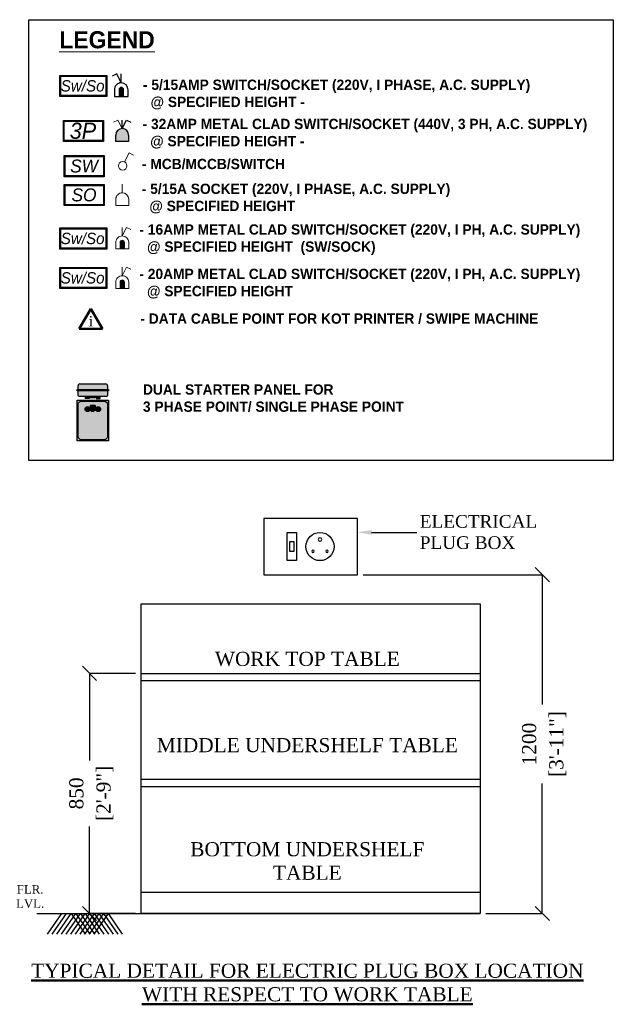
# Model space of a CAD drawing. Header units: millimetres. Extents: x 31882 to 271790, y -35693 to 24917.
# Tile 268 of 524: x 113372 to 126497, y -20313 to 1109. Entities that reach past the tile are written whole.
import ezdxf
from ezdxf import colors
from ezdxf.entities.mleader import LeaderData, LeaderLine
from ezdxf.enums import TextEntityAlignment as Align
from ezdxf.math import Vec2, Vec3

# ---------------------------------------------------------------- set-up
doc = ezdxf.new("R2010")
doc.units = ezdxf.units.MM
doc.header["$MEASUREMENT"] = 0
doc.header["$PDMODE"] = 35
doc.layers.get('Defpoints').update_dxf_attribs({"color": 251})
doc.layers.add('CKD-Electrical', color=7, linetype='Continuous')
doc.layers.add('CKD-Electrical Text', color=7, linetype='Continuous', lineweight=25)
doc.styles.add('ARIAL', font='GOTHICI.TTF')
doc.styles.add('CKD_Dimension Text', font='BOOKOS.TTF', dxfattribs={"height": 50})
doc.styles.add('SANSSERIF', font='sanssb__.ttf', dxfattribs={"height": 5})
doc.dimstyles.new('CKD-Dimensions', dxfattribs={"dimtxt": 50, "dimasz": 50, "dimexe": 0, "dimexo": 20, "dimgap": 20, "dimtad": 0, "dimdec": 0, "dimzin": 4, "dimdsep": 46, "dimtxsty": 'CKD_Dimension Text', "dimblk": 'OBLIQUE', "dimcen": 12, "dimclrd": 150, "dimclre": 150, "dimclrt": 7, "dimazin": 2, "dimtfac": 1, "dimtdec": 0, "dimtofl": 0, "dimtmove": 1, "dimatfit": 2, "dimfxl": 1, "dimtfillclr": 7, "dimtolj": 1, "dimtzin": 0, "dimlwd": -1, "dimlwe": -1, "dimarcsym": 0})

# ---------------------------------------------------------------- blocks, each defined once
blk = doc.blocks.new('_Oblique')
at = {"color": 0, "linetype": 'ByBlock', "lineweight": -2}
blk.add_line((-0.5, -0.5), (0.5, 0.5), dxfattribs=at)
blk = doc.blocks.new('*D420')
at = {"layer": 'CKD-Electrical', "color": 150, "ltscale": 4}
for p, q in [((5247.667307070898, 827.682544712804), (5881.814651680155, 827.682544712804)), ((5881.814651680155, 827.682544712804), (5881.814651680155, 367.4665948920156)), ((5881.814651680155, -371.817455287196), (5881.814651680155, 88.39849453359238)), ((5681.814651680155, -371.817455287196), (5881.814651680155, -371.817455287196))]:
    blk.add_line(p, q, dxfattribs=at)
at = {"layer": 'Defpoints', "color": 0}
for p in [(5227.667307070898, 827.682544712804), (5661.814651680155, -371.817455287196), (5881.814651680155, -371.817455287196)]:
    blk.add_point(p, dxfattribs=at)
at = {"layer": 'CKD-Electrical', "color": 150, "linetype": 'ByBlock', "xscale": 50, "yscale": 50, "zscale": 50}
for p, rotation in [((5881.814651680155, 827.682544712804), 90), ((5881.814651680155, -371.817455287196), 270)]:
    blk.add_blockref('_Oblique', p, dxfattribs=dict(at, rotation=rotation))
at = {"layer": 'CKD-Electrical', "color": 7, "ltscale": 0.25, "char_height": 50, "attachment_point": 5, "rotation": 90, "style": 'CKD_Dimension Text'}
for s, insert in [('\\A1;[3\'-11"]', (5936.402465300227, 227.932544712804)), ('\\A1;1200', (5835.506407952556, 227.932544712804))]:
    blk.add_mtext(s, dxfattribs=dict(at, insert=insert))
blk = doc.blocks.new('*D421')
at = {"layer": 'CKD-Electrical', "color": 150, "ltscale": 4}
for p, q in [((4441.814651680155, 478.182544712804), (4279.314651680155, 478.182544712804)), ((4279.314651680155, 478.182544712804), (4279.314651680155, 169.9567382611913)), ((4279.314651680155, -371.817455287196), (4279.314651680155, -63.59164883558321)), ((4441.814651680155, -371.817455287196), (4279.314651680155, -371.817455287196))]:
    blk.add_line(p, q, dxfattribs=at)
at = {"layer": 'Defpoints', "color": 0}
for p in [(4461.814651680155, 478.182544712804), (4279.314651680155, -371.817455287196), (4461.814651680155, -371.817455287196)]:
    blk.add_point(p, dxfattribs=at)
at = {"layer": 'CKD-Electrical', "color": 150, "linetype": 'ByBlock', "xscale": 50, "yscale": 50, "zscale": 50}
for p, rotation in [((4279.314651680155, 478.182544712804), 90), ((4279.314651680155, -371.817455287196), 270)]:
    blk.add_blockref('_Oblique', p, dxfattribs=dict(at, rotation=rotation))
at = {"layer": 'CKD-Electrical', "color": 7, "ltscale": 0.25, "char_height": 50, "attachment_point": 5, "rotation": 90, "style": 'CKD_Dimension Text'}
for s, insert in [('\\A1;[2\'-9"]', (4333.902465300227, 53.18254471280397)), ('\\A1;850', (4233.006407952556, 53.18254471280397))]:
    blk.add_mtext(s, dxfattribs=dict(at, insert=insert))
blk = doc.blocks.new('LIGHT LEGEND')
at = {"layer": 'CKD-Electrical Text'}
for color, points in [(7, [(25640.24467495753, 11083.17688014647), (25609.28651117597, 11083.21677101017), (25609.34634747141, 11129.65401668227, -0.4142135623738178), (25624.84537479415, 11145.11315314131, -0.4142135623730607), (25640.30451125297, 11129.6141258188)]), (1, [(25674.61161767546, 10820.98161921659, 0.4142135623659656), (25630.96998253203, 10864.62325435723, 0.4142135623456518), (25587.32834739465, 10820.98161921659), (25587.32834739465, 10777.33998407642), (25674.61161767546, 10777.33998407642)]), (0, [(25378.64722121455, 9042.894873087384), (25412.2849088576, 9042.894873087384), (25412.2849088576, 9041.021846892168), (25378.64722121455, 9041.021846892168)]), (1, [(25381.94792320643, 9041.021846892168), (25408.98420686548, 9041.021846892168), (25408.98420686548, 9030.911650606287), (25381.94792320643, 9030.911650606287)]), (0, [(25484.1735405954, 9042.894873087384), (25450.53585295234, 9042.894873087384), (25450.53585295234, 9041.021846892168), (25484.1735405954, 9041.021846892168)]), (70, [(25480.87283860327, 9041.021846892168), (25453.83655494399, 9041.021846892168), (25453.83655494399, 9030.911650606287), (25480.87283860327, 9030.911650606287)])]:
    blk.add_hatch(color=color, dxfattribs=at).paths.add_polyline_path(points)
at = {"layer": 'CKD-Electrical Text', "lineweight": 0}
for color, points in [(4, [(25616.92277083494, 10048.28725781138), (25646.01719427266, 10048.28725781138), (25646.01719427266, 10091.92889295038, 0.4142135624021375), (25631.46998255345, 10106.47610466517, 0.4142135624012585), (25616.92277083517, 10091.92889295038)]), (3, [(25616.9227708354, 9777.756661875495), (25646.0171942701, 9777.756661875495), (25646.0171942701, 9821.398297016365, 0.4142135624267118), (25631.46998255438, 9835.945508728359, 0.4142135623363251), (25616.9227708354, 9821.398297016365)])]:
    blk.add_hatch(color=color, dxfattribs=at).paths.add_polyline_path(points)
at = {"layer": 'CKD-Electrical Text', "true_color": 0xa9dac6}
for points in [[(25519.44928982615, 9129.06596373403), (25343.37147198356, 9129.06596373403, 0.414213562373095), (25330.6764643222, 9116.370956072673), (25330.6764643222, 9090.370493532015), (25532.14429748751, 9090.370493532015), (25532.14429748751, 9116.370956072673, 0.4142135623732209)], [(25532.14429748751, 9081.74665644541), (25330.6764643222, 9081.74665644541), (25330.6764643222, 9055.589880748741, 0.4142135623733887), (25343.37147198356, 9042.894873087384), (25519.44928982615, 9042.894873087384, 0.4142135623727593), (25532.14429748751, 9055.589880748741)]]:
    blk.add_hatch(color=9, dxfattribs=at).paths.add_polyline_path(points)
at = {"layer": 'CKD-Electrical Text', "true_color": 0x317258}
blk.add_hatch(color=117, dxfattribs=at).paths.add_polyline_path([(25324.32896049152, 9090.370493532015), (25538.49180131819, 9090.370493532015), (25538.49180131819, 9081.74665644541), (25324.32896049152, 9081.74665644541)])
h = blk.add_hatch(color=117, dxfattribs=at)
h.paths.add_polyline_path([(25324.32896049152, 9018.435578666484), (25538.49180131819, 9018.435578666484), (25538.49180131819, 8743.287049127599), (25324.32896049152, 8743.287049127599)])
edge = h.paths.add_edge_path(flags=16)
edge.add_line((25356.06647964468, 9012.088074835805), (25506.75428216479, 9012.088074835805))
edge.add_arc((25506.75428216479, 8986.69805951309), 25.39001532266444, 360, 90, ccw=False)
edge.add_line((25532.14429748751, 8986.69805951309), (25532.14429748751, 8775.02456828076))
edge.add_arc((25506.75428216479, 8775.02456828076), 25.39001532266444, 270, 360, ccw=False)
edge.add_line((25506.75428216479, 8749.634552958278), (25356.06647964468, 8749.634552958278))
edge.add_arc((25356.06647964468, 8775.02456828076), 25.39001532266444, 180, 270, ccw=False)
edge.add_line((25330.6764643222, 8775.02456828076), (25330.6764643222, 8986.69805951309))
edge.add_arc((25356.06647964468, 8986.69805951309), 25.39001532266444, 90, 180, ccw=False)
at = {"layer": 'CKD-Electrical Text', "true_color": 0xa9dac6}
h = blk.add_hatch(color=9, dxfattribs=at)
edge = h.paths.add_edge_path()
edge.add_line((25356.06647964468, 9012.088074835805), (25506.75428216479, 9012.088074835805))
edge.add_arc((25506.75428216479, 8986.69805951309), 25.39001532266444, 360, 90, ccw=False)
edge.add_line((25532.14429748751, 8986.69805951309), (25532.14429748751, 8775.02456828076))
edge.add_arc((25506.75428216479, 8775.02456828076), 25.39001532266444, 270, 360, ccw=False)
edge.add_line((25506.75428216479, 8749.634552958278), (25356.06647964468, 8749.634552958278))
edge.add_arc((25356.06647964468, 8775.02456828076), 25.39001532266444, 180, 270, ccw=False)
edge.add_line((25330.6764643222, 8775.02456828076), (25330.6764643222, 8986.69805951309))
edge.add_arc((25356.06647964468, 8986.69805951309), 25.39001532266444, 90, 180, ccw=False)
h.paths.add_polyline_path([(25431.41038090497, 8978.099893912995), (25439.77777821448, 8978.099893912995), (25448.58164498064, 8953.441971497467), (25436.68735275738, 8941.64911804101), (25426.13340905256, 8941.64911804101), (25414.2391168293, 8953.441971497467), (25423.04298359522, 8978.099893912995)], flags=16)
edge = h.paths.add_edge_path(flags=16)
edge.add_line((25418.61142791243, 8965.687966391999), (25416.06046559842, 8965.687966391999))
edge.add_line((25416.06046559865, 8965.687966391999), (25416.06046559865, 8981.966569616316))
edge.add_line((25416.06046559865, 8981.966569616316), (25446.76029621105, 8981.966569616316))
edge.add_line((25446.76029621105, 8981.966569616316), (25446.76029621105, 8965.687966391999))
edge.add_line((25446.76029621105, 8965.687966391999), (25444.20933389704, 8965.687966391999))
at = {"layer": 'CKD-Electrical Text'}
h = blk.add_hatch(color=0, dxfattribs=at)
edge = h.paths.add_edge_path()
edge.add_arc((25395.46606503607, 8957.410134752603), 16.8188438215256, 0, 360)
edge = h.paths.add_edge_path(flags=0)
edge.add_arc((25395.46606503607, 8957.410134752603), 13.51814182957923, 0, 360)
edge = h.paths.add_edge_path(flags=16)
edge.add_arc((25395.46606503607, 8957.410134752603), 13.51814182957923, 0, 360)
edge = h.paths.add_edge_path(flags=0)
edge.add_arc((25395.46606503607, 8957.410134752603), 13.51814182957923, 0, 360)
edge = h.paths.add_edge_path(flags=0)
edge.add_arc((25395.46606503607, 8957.410134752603), 13.51814182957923, 0, 360)
edge = h.paths.add_edge_path(flags=0)
edge.add_arc((25395.46606503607, 8957.410134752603), 13.51814182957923, 0, 360)
h = blk.add_hatch(color=1, dxfattribs=at)
edge = h.paths.add_edge_path()
edge.add_arc((25395.46606503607, 8957.410134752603), 13.51814182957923, 0, 360)
at = {"layer": 'CKD-Electrical Text', "true_color": 0xf5f5f5}
for points in [[(25423.04298359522, 8978.099893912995), (25439.77777821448, 8978.099893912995), (25448.58164498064, 8953.441971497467), (25436.68735275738, 8941.64911804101), (25426.13340905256, 8941.64911804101), (25414.2391168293, 8953.441971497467)], [(25444.20933389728, 8965.687966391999), (25446.76029621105, 8965.687966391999), (25446.76029621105, 8981.966569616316), (25416.06046559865, 8981.966569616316), (25416.06046559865, 8965.687966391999), (25418.61142791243, 8965.687966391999), (25423.04298359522, 8978.099893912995), (25439.77777821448, 8978.099893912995)]]:
    blk.add_hatch(color=7, dxfattribs=at).paths.add_polyline_path(points)
at = {"layer": 'CKD-Electrical Text'}
h = blk.add_hatch(color=0, dxfattribs=at)
edge = h.paths.add_edge_path()
edge.add_arc((25467.35469677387, 8957.410134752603), 16.8188438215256, -180, 180, ccw=False)
edge = h.paths.add_edge_path(flags=0)
edge.add_arc((25467.35469677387, 8957.410134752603), 13.51814182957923, -180, 180, ccw=False)
edge = h.paths.add_edge_path(flags=16)
edge.add_arc((25467.35469677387, 8957.410134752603), 13.51814182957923, -180, 180, ccw=False)
edge = h.paths.add_edge_path(flags=0)
edge.add_arc((25467.35469677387, 8957.410134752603), 13.51814182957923, -180, 180, ccw=False)
edge = h.paths.add_edge_path(flags=0)
edge.add_arc((25467.35469677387, 8957.410134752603), 13.51814182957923, -180, 180, ccw=False)
edge = h.paths.add_edge_path(flags=0)
edge.add_arc((25467.35469677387, 8957.410134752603), 13.51814182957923, -180, 180, ccw=False)
h = blk.add_hatch(color=70, dxfattribs=at)
edge = h.paths.add_edge_path()
edge.add_arc((25467.35469677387, 8957.410134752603), 13.51814182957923, -180, 180, ccw=False)
at = {"layer": 'CKD-Electrical Text', "color": 0, "lineweight": -2}
for p, q in [((25208.1754262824, 11083.25666187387, 36.07479262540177), (25208.1754262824, 11226.94096383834, 36.07479262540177)), ((25208.1754262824, 11226.94096383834, 36.07479262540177), (25526.34883533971, 11226.94096383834, 36.07479262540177)), ((25214.28493405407, 11089.36616968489, 36.07479262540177), (25214.28493405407, 11220.83145602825, 36.07479262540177)), ((25214.28493405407, 11220.83145602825, 36.07479262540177), (25520.23932747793, 11220.83145602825, 36.07479262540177)), ((25520.23932747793, 11220.83145602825, 36.07479262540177), (25520.23932747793, 11089.36616968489, 36.07479262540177)), ((25526.34883533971, 11226.94096383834, 36.07479262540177), (25526.34883533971, 11083.25666187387, 36.07479262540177)), ((25526.34883533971, 11083.25666187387, 36.07479262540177), (25208.1754262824, 11083.25666187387, 36.07479262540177)), ((25520.23932747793, 11089.36616968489, 36.07479262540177), (25214.28493405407, 11089.36616968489, 36.07479262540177))]:
    blk.add_line(p, q, dxfattribs=at)
at = {"layer": 'CKD-Electrical Text', "color": 7}
for p, q in [((25594.00688360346, 11238.02753534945, 36.07479262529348), (25563.02877439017, 11222.58834432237, 36.07479262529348)), ((25624.88526565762, 11176.07131692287, 36.07479262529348), (25594.00688360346, 11238.02753534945, 36.07479262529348)), ((25624.88526565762, 11176.07131692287, 36.07479262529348), (25624.96504738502, 11237.98764448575, 36.07479262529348))]:
    blk.add_line(p, q, dxfattribs=at)
at = {"layer": 'CKD-Electrical Text', "color": 1, "lineweight": -2}
for p, q in [((25231.4866015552, 10777.33998407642, 36.07479262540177), (25231.4866015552, 10921.02428604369, 36.07479262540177)), ((25231.4866015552, 10921.02428604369, 36.07479262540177), (25503.03766006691, 10921.02428604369, 36.07479262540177)), ((25237.59610936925, 10783.44949189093, 36.07479262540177), (25237.59610936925, 10914.91477823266, 36.07479262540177)), ((25237.59610936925, 10914.91477823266, 36.07479262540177), (25496.92815225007, 10914.91477823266, 36.07479262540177)), ((25496.92815225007, 10914.91477823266, 36.07479262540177), (25496.92815225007, 10783.44949189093, 36.07479262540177)), ((25503.03766006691, 10921.02428604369, 36.07479262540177), (25503.03766006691, 10777.33998407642, 36.07479262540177)), ((25496.92815225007, 10783.44949189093, 36.07479262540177), (25237.59610936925, 10783.44949189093, 36.07479262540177)), ((25503.03766006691, 10777.33998407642, 36.07479262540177), (25231.4866015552, 10777.33998407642, 36.07479262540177))]:
    blk.add_line(p, q, dxfattribs=at)
at = {"layer": 'CKD-Electrical Text', "color": 1, "lineweight": 0}
for p, q in [((25601.87555909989, 10922.81210121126, 36.07479262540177), (25572.78113566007, 10908.26488949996, 36.07479262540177)), ((25630.96998253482, 10864.62325436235, 36.07479262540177), (25601.87555909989, 10922.81210121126, 36.07479262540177))]:
    blk.add_line(p, q, dxfattribs=at)
at = {"layer": 'CKD-Electrical Text', "color": 1}
for p, q in [((25630.96998253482, 10864.62325435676, 36.07479262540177), (25660.0644059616, 10922.81210121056, 36.07479262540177)), ((25630.96998253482, 10864.62325435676, 36.07479262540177), (25630.96998253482, 10922.81210121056, 36.07479262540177)), ((25660.0644059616, 10922.81210121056, 36.07479262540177), (25689.15882938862, 10908.26488949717, 36.07479262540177)), ((25587.32834739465, 10777.33998407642, 36.07479262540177), (25587.32834739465, 10820.98161921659, 36.07479262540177)), ((25674.61161767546, 10820.98161921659, 36.07479262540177), (25674.61161767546, 10777.33998407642, 36.07479262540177)), ((25674.61161767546, 10777.33998407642, 36.07479262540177), (25587.32834739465, 10777.33998407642, 36.07479262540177))]:
    blk.add_line(p, q, dxfattribs=at)
at = {"layer": 'CKD-Electrical Text', "color": 5, "lineweight": -2}
for p, q in [((25237.59610936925, 10537.57729205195, 36.07479262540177), (25237.59610936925, 10681.26159401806, 36.07479262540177)), ((25237.59610936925, 10681.26159401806, 36.07479262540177), (25509.14716788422, 10681.26159401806, 36.07479262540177)), ((25243.70561718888, 10543.68679986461, 36.07479262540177), (25243.70561718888, 10675.15208620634, 36.07479262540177)), ((25243.70561718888, 10675.15208620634, 36.07479262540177), (25503.03766006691, 10675.15208620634, 36.07479262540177)), ((25503.03766006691, 10675.15208620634, 36.07479262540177), (25503.03766006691, 10543.68679986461, 36.07479262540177)), ((25509.14716788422, 10681.26159401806, 36.07479262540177), (25509.14716788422, 10537.57729205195, 36.07479262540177)), ((25509.14716788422, 10537.57729205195, 36.07479262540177), (25237.59610936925, 10537.57729205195, 36.07479262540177)), ((25503.03766006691, 10543.68679986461, 36.07479262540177), (25243.70561718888, 10543.68679986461, 36.07479262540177)), ((25237.59610936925, 10341.25559064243, 36.07479262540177), (25237.59610936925, 10484.93989261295, 36.07479262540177)), ((25237.59610936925, 10484.93989261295, 36.07479262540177), (25509.14716788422, 10484.93989261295, 36.07479262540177)), ((25243.70561718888, 10347.3650984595, 36.07479262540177), (25243.70561718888, 10478.83038479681, 36.07479262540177)), ((25243.70561718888, 10478.83038479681, 36.07479262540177), (25503.03766006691, 10478.83038479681, 36.07479262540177)), ((25503.03766006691, 10478.83038479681, 36.07479262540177), (25503.03766006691, 10347.3650984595, 36.07479262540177)), ((25509.14716788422, 10484.93989261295, 36.07479262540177), (25509.14716788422, 10341.25559064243, 36.07479262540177)), ((25509.14716788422, 10341.25559064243, 36.07479262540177), (25237.59610936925, 10341.25559064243, 36.07479262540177)), ((25503.03766006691, 10347.3650984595, 36.07479262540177), (25243.70561718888, 10347.3650984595, 36.07479262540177))]:
    blk.add_line(p, q, dxfattribs=at)
at = {"layer": 'CKD-Electrical Text', "color": 5, "lineweight": 0}
for p, q in [((25647.274349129, 10638.28608021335, 36.07479262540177), (25677.90456257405, 10699.54650707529, 36.07479262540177)), ((25677.90456257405, 10699.54650707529, 36.07479262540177), (25706.99898601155, 10684.99929535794, 36.07479262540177)), ((25631.46998259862, 10428.53886091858, 36.07479262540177), (25631.46998259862, 10486.72770777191, 36.07479262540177)), ((25587.82834739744, 10341.25559064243, 36.07479262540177), (25587.82834739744, 10384.8972257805, 36.07479262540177)), ((25675.11161770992, 10384.8972257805, 36.07479262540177), (25675.11161770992, 10341.25559064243, 36.07479262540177)), ((25675.11161770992, 10341.25559064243, 36.07479262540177), (25587.82834739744, 10341.25559064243, 36.07479262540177))]:
    blk.add_line(p, q, dxfattribs=at)
at = {"layer": 'CKD-Electrical Text', "color": 4, "lineweight": -2}
for p, q in [((25208.1754262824, 10045.75666187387, 36.07479262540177), (25208.1754262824, 10189.44096383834, 36.07479262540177)), ((25208.1754262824, 10189.44096383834, 36.07479262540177), (25526.34883533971, 10189.44096383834, 36.07479262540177)), ((25214.28493405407, 10051.86616968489, 36.07479262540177), (25214.28493405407, 10183.33145602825, 36.07479262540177)), ((25214.28493405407, 10183.33145602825, 36.07479262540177), (25520.23932747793, 10183.33145602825, 36.07479262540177)), ((25520.23932747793, 10183.33145602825, 36.07479262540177), (25520.23932747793, 10051.86616968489, 36.07479262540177)), ((25526.34883533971, 10189.44096383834, 36.07479262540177), (25526.34883533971, 10045.75666187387, 36.07479262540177)), ((25526.34883533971, 10045.75666187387, 36.07479262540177), (25208.1754262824, 10045.75666187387, 36.07479262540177)), ((25520.23932747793, 10051.86616968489, 36.07479262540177), (25214.28493405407, 10051.86616968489, 36.07479262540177))]:
    blk.add_line(p, q, dxfattribs=at)
at = {"layer": 'CKD-Electrical Text', "color": 4, "lineweight": 0}
for p, q in [((25631.46998255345, 10135.57052809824, 36.07479262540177), (25631.46998255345, 10193.75937494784, 36.07479262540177)), ((25631.46998255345, 10135.57052809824, 36.07479262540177), (25660.56440599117, 10193.75937494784, 36.07479262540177)), ((25660.56440599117, 10193.75937494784, 36.07479262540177), (25689.65882942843, 10179.21216323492, 36.07479262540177)), ((25587.82834739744, 10048.28725781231, 36.07479262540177), (25587.82834739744, 10091.92889295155, 36.07479262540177)), ((25675.11161766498, 10048.28725781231, 36.07479262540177), (25587.82834739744, 10048.28725781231, 36.07479262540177)), ((25616.92277083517, 10048.28725781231, 36.07479262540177), (25616.92277083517, 10091.92889295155, 36.07479262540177)), ((25646.01719427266, 10048.28725781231, 36.07479262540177), (25616.92277083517, 10048.28725781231, 36.07479262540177)), ((25646.01719427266, 10091.92889295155, 36.07479262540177), (25646.01719427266, 10048.28725781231, 36.07479262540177)), ((25675.11161766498, 10091.92889295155, 36.07479262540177), (25675.11161766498, 10048.28725781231, 36.07479262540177))]:
    blk.add_line(p, q, dxfattribs=at)
at = {"layer": 'CKD-Electrical Text', "color": 3, "lineweight": -2}
for p, q in [((25208.1754262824, 9777.756661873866, 36.07479262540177), (25208.1754262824, 9921.440963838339, 36.07479262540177)), ((25208.1754262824, 9921.440963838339, 36.07479262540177), (25526.34883533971, 9921.440963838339, 36.07479262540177)), ((25214.28493405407, 9783.866169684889, 36.07479262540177), (25214.28493405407, 9915.331456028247, 36.07479262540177)), ((25214.28493405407, 9915.331456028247, 36.07479262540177), (25520.23932747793, 9915.331456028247, 36.07479262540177)), ((25520.23932747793, 9915.331456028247, 36.07479262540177), (25520.23932747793, 9783.866169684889, 36.07479262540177)), ((25526.34883533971, 9921.440963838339, 36.07479262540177), (25526.34883533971, 9777.756661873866, 36.07479262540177)), ((25526.34883533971, 9777.756661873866, 36.07479262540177), (25208.1754262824, 9777.756661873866, 36.07479262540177)), ((25520.23932747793, 9783.866169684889, 36.07479262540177), (25214.28493405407, 9783.866169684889, 36.07479262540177))]:
    blk.add_line(p, q, dxfattribs=at)
at = {"layer": 'CKD-Electrical Text', "color": 3, "lineweight": 0}
for p, q in [((25631.46998255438, 9865.039932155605, 36.07479262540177), (25631.46998255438, 9923.228779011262, 36.07479262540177)), ((25631.46998255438, 9865.039932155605, 36.07479262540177), (25660.56440599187, 9923.228779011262, 36.07479262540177)), ((25660.56440599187, 9923.228779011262, 36.07479262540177), (25689.6588294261, 9908.681567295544, 36.07479262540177)), ((25587.82834739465, 9777.756661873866, 36.07479262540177), (25587.82834739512, 9821.39829701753, 36.07479262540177)), ((25675.11161771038, 9777.756661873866, 36.07479262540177), (25587.82834739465, 9777.756661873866, 36.07479262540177)), ((25616.9227708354, 9777.756661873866, 36.07479262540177), (25616.9227708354, 9821.39829701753, 36.07479262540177)), ((25646.0171942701, 9777.756661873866, 36.07479262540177), (25616.9227708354, 9777.756661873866, 36.07479262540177)), ((25646.0171942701, 9821.39829701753, 36.07479262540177), (25646.0171942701, 9777.756661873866, 36.07479262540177)), ((25675.11161771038, 9821.39829701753, 36.07479262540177), (25675.11161771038, 9777.756661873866, 36.07479262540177))]:
    blk.add_line(p, q, dxfattribs=at)
at = {"layer": 'CKD-Electrical Text', "color": 6, "lineweight": 50}
for p, q in [((25339.43945280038, 9503.541985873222), (25418.46665280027, 9640.421111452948)), ((25418.46665280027, 9640.421111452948), (25497.49385280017, 9503.541985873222)), ((25339.43945280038, 9503.541985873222), (25497.49385280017, 9503.541985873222))]:
    blk.add_line(p, q, dxfattribs=at)
at = {"layer": 'CKD-Electrical Text', "color": 0}
for p, q in [((25330.6764643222, 9090.370493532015, -0.1313453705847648), (25330.6764643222, 9116.370956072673, -0.1313453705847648)), ((25343.37147198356, 9129.06596373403, -0.1313453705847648), (25519.44928982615, 9129.06596373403, -0.1313453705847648)), ((25532.14429748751, 9116.370956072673, -0.1313453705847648), (25532.14429748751, 9090.370493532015, -0.1313453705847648)), ((25414.2391168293, 8953.441971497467, -0.1313453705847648), (25426.13340905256, 8941.64911804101, -0.1313453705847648)), ((25426.75140510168, 8961.911754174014, -0.1313453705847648), (25423.22645412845, 8949.148747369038, -0.1313453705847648)), ((25436.68735275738, 8941.64911804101, -0.1313453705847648), (25426.13340905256, 8941.64911804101, -0.1313453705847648)), ((25436.06935670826, 8961.911754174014, -0.1313453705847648), (25439.59430768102, 8949.148747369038, -0.1313453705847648)), ((25448.58164498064, 8953.441971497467, -0.1313453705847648), (25436.68735275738, 8941.64911804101, -0.1313453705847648))]:
    blk.add_line(p, q, dxfattribs=at)
at = {"layer": 'CKD-Electrical Text'}
blk.add_lwpolyline([(24997.29966288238, 11605.50626722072), (28967.237413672, 11605.50626722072), (28967.237413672, 8607.633391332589), (24997.29966288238, 8607.633391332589)], close=True, dxfattribs=at)
at = {"layer": 'CKD-Electrical Text', "color": 7, "elevation": 36.07479262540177}
blk.add_lwpolyline([(25578.32834739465, 11083.25666187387), (25671.20283873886, 11083.13698928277), (25671.26267503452, 11129.5742349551, 0.4142135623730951), (25624.88526565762, 11176.07131692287), (25624.88526565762, 11176.07131692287, 0.4142135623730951), (25578.38818369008, 11129.69390754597), (25578.32834739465, 11083.25666187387)], format="xyb", dxfattribs=at)
blk.add_lwpolyline([(25609.28651117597, 11083.21677101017), (25640.24467495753, 11083.17688014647), (25640.30451125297, 11129.6141258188, 0.4142135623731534), (25624.84537479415, 11145.11315314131, 0.4142135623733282), (25609.34634747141, 11129.65401668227)], format="xyb", close=True, dxfattribs=at)
at = {"layer": 'CKD-Electrical Text', "color": 0, "elevation": -0.1313453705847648}
for points in [[(25324.32896049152, 9090.370493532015), (25538.49180131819, 9090.370493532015), (25538.49180131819, 9081.74665644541), (25324.32896049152, 9081.74665644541)], [(25378.64722121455, 9042.894873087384), (25412.2849088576, 9042.894873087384), (25412.2849088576, 9041.021846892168), (25378.64722121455, 9041.021846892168)], [(25381.94792320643, 9041.021846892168), (25408.98420686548, 9041.021846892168), (25408.98420686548, 9030.911650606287), (25381.94792320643, 9030.911650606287)], [(25413.36088692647, 9042.894873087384), (25449.45987488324, 9042.894873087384), (25449.45987488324, 9036.903261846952), (25413.36088692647, 9036.903261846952)], [(25484.1735405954, 9042.894873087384), (25450.53585295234, 9042.894873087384), (25450.53585295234, 9041.021846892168), (25484.1735405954, 9041.021846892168)], [(25480.87283860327, 9041.021846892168), (25453.83655494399, 9041.021846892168), (25453.83655494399, 9030.911650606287), (25480.87283860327, 9030.911650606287)], [(25324.32896049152, 9018.435578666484), (25538.49180131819, 9018.435578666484), (25538.49180131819, 8743.287049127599), (25324.32896049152, 8743.287049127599)], [(25417.3360130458, 9036.903261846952), (25445.48474876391, 9036.903261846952), (25445.48474876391, 9033.54384515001), (25417.3360130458, 9033.54384515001)]]:
    blk.add_lwpolyline(points, close=True, dxfattribs=at)
blk.add_lwpolyline([(25532.14429748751, 9081.74665644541), (25532.14429748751, 9055.589880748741, -0.414213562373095), (25519.44928982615, 9042.894873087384), (25343.37147198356, 9042.894873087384, -0.4142135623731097), (25330.6764643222, 9055.589880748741), (25330.6764643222, 9081.74665644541)], format="xyb", dxfattribs=at)
blk.add_lwpolyline([(25356.06647964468, 9012.088074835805), (25506.75428216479, 9012.088074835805, -0.4142135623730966), (25532.14429748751, 8986.69805951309), (25532.14429748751, 8775.02456828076, -0.414213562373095), (25506.75428216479, 8749.634552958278), (25356.06647964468, 8749.634552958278, -0.4142135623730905), (25330.6764643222, 8775.02456828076), (25330.6764643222, 8986.69805951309, -0.414213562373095)], format="xyb", close=True, dxfattribs=at)
for points in [[(25431.41038090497, 8978.099893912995), (25423.04298359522, 8978.099893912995), (25414.2391168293, 8953.441971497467)], [(25423.04298359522, 8978.099893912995), (25439.77777821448, 8978.099893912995), (25448.58164498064, 8953.441971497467), (25436.68735275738, 8941.64911804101), (25426.13340905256, 8941.64911804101), (25414.2391168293, 8953.441971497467), (25423.04298359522, 8978.099893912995)], [(25418.61142791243, 8965.687966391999), (25416.06046559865, 8965.687966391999), (25416.06046559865, 8981.966569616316), (25446.76029621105, 8981.966569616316), (25446.76029621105, 8965.687966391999), (25444.20933389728, 8965.687966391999)], [(25444.20933389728, 8965.687966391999), (25446.76029621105, 8965.687966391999), (25446.76029621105, 8981.966569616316), (25416.06046559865, 8981.966569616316), (25416.06046559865, 8965.687966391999), (25418.61142791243, 8965.687966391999), (25423.04298359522, 8978.099893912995), (25439.77777821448, 8978.099893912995), (25444.20933389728, 8965.687966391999)], [(25431.41038090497, 8978.099893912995), (25439.77777821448, 8978.099893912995), (25448.58164498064, 8953.441971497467)]]:
    blk.add_lwpolyline(points, dxfattribs=at)
at = {"layer": 'CKD-Electrical Text', "color": 5, "lineweight": 0}
blk.add_circle((25634.26292746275, 10612.26323679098, 36.07479262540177), 29.09442342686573, dxfattribs=at)
at = {"layer": 'CKD-Electrical Text', "color": 0}
for centre, radius in [((25395.46606503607, 8957.410134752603, -0.1313453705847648), 16.8188438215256), ((25395.46606503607, 8957.410134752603, -0.1313453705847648), 13.51814182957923), ((25395.46606503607, 8957.410134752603, -0.1313453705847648), 13.51814182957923), ((25395.46606503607, 8957.410134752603, -0.1313453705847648), 13.51814182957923), ((25395.46606503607, 8957.410134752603, -0.1313453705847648), 13.51814182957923), ((25395.46606503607, 8957.410134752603, -0.1313453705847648), 13.51814182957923), ((25431.41038090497, 8971.77721946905, -0.1313453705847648), 2.692972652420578), ((25467.35469677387, 8957.410134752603, -0.1313453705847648), 16.8188438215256), ((25467.35469677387, 8957.410134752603, -0.1313453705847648), 13.51814182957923), ((25467.35469677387, 8957.410134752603, -0.1313453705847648), 13.51814182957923), ((25467.35469677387, 8957.410134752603, -0.1313453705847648), 13.51814182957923), ((25467.35469677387, 8957.410134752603, -0.1313453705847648), 13.51814182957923), ((25467.35469677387, 8957.410134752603, -0.1313453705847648), 13.51814182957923)]:
    blk.add_circle(centre, radius, dxfattribs=at)
at = {"layer": 'CKD-Electrical Text', "color": 1}
for centre, start, end in [((25630.96998253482, 10820.98161921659, 36.07479262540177), 90, 180), ((25630.96998253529, 10820.98161921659, 36.07479262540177), 0, 90)]:
    blk.add_arc(centre, 43.6416351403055, start, end, dxfattribs=at)
at = {"layer": 'CKD-Electrical Text', "color": 5, "lineweight": 0}
for centre, radius, start, end in [((25631.46998256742, 10384.89722574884, 36.07479262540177), 43.64163516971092, 89.99999995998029, 180), ((25631.46998258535, 10384.89722579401, 36.07479262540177), 43.64163512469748, 0, 89.9999999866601)]:
    blk.add_arc(centre, radius, start, end, dxfattribs=at)
at = {"layer": 'CKD-Electrical Text', "color": 4, "lineweight": 0}
for centre, radius, start, end in [((25631.46998254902, 10091.92889294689, 36.07479262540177), 43.64163515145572, 89.9999999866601, 180), ((25631.46998253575, 10091.92889296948, 36.07479262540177), 43.64163512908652, 0, 89.99999997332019), ((25631.46998255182, 10091.92889294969, 36.07479262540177), 14.54721171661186, 89.9999999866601, 180), ((25631.46998255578, 10091.92889294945, 36.07479262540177), 14.54721171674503, 0, 90)]:
    blk.add_arc(centre, radius, start, end, dxfattribs=at)
at = {"layer": 'CKD-Electrical Text', "color": 3, "lineweight": 0}
for centre, radius, start, end in [((25631.46998254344, 9821.39829700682, 36.07479262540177), 43.64163514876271, 89.9999999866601, 180), ((25631.46998256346, 9821.398297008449, 36.07479262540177), 43.64163514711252, 0, 90.00000001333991), ((25631.46998254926, 9821.398297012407, 36.07479262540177), 14.54721171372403, 89.99999997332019, 180), ((25631.46998255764, 9821.398297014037, 36.07479262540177), 14.54721171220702, 0, 90.00000001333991)]:
    blk.add_arc(centre, radius, start, end, dxfattribs=at)
at = {"layer": 'CKD-Electrical Text', "color": 0}
for centre, radius, start, end in [((25343.37147198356, 9116.370956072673, -0.1313453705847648), 12.69500766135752, 90, 180), ((25519.44928982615, 9116.370956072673, -0.1313453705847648), 12.69500766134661, 0, 90)]:
    blk.add_arc(centre, radius, start, end, dxfattribs=at)
at = {"layer": 'CKD-Electrical Text', "color": 0, "lineweight": -2, "style": 'ARIAL'}
blk.add_text('Sw/So', height=76.97017717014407, dxfattribs=at).set_placement((25213.69021331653, 11117.23854460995))
at = {"layer": 'CKD-Electrical Text', "color": 1, "style": 'ARIAL'}
blk.add_text('3P', height=109.9711406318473, dxfattribs=at).set_placement((25274.22513405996, 10795.41705548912))
at = {"layer": 'CKD-Electrical Text', "color": 5, "style": 'ARIAL'}
for s, p in [('SW', (25277.22149598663, 10566.80392753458)), ('SO', (25286.41767382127, 10370.48222612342))]:
    blk.add_text(s, height=87.976912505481, dxfattribs=at).set_placement(p)
at = {"layer": 'CKD-Electrical Text', "color": 4, "lineweight": -2, "style": 'ARIAL'}
blk.add_text('Sw/So', height=76.97017717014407, dxfattribs=at).set_placement((25213.69021331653, 10079.73854460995))
at = {"layer": 'CKD-Electrical Text', "color": 3, "lineweight": -2, "style": 'ARIAL'}
blk.add_text('Sw/So', height=76.97017717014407, dxfattribs=at).set_placement((25213.69021331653, 9811.738544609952))
at = {"layer": 'CKD-Electrical Text', "color": 6, "lineweight": 50, "style": 'CKD_Dimension Text'}
blk.add_text('i', height=70, dxfattribs=at).set_placement((25418.46665280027, 9555.696210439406), align=Align.MIDDLE_CENTER)
at = {"layer": 'CKD-Electrical Text', "color": 7, "lineweight": 0, "insert": (25998.10101917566, 11468.38196696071), "char_height": 116.3776937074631, "width": 1588.925061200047, "attachment_point": 5, "style": 'SANSSERIF'}
blk.add_mtext('\\pxql;{\\L\\fCentury Gothic|b1|i0|c0|p34;LEGEND}', dxfattribs=at)
at = {"layer": 'CKD-Electrical Text', "color": 0, "lineweight": 50, "char_height": 70, "width": 2897.366887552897, "attachment_point": 5, "style": 'CKD_Dimension Text'}
for s, insert in [('\\pxql;{\\fCentury Gothic|b1|i0|c0|p34;\\C7;- \\fCentury Gothic|b1|i0|c238|p34;5/15AMP SWITCH/SOCKET (220V, I PHASE, A.C. SUPPLY)\\P\\fCentury Gothic|b1|i0|c0|p34;  @ SPECIFIED HEIGHT -}', (27220.60101917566, 11096.88196696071)), ('\\pxql;{\\fCentury Gothic|b1|i0|c0|p34;\\C7;DUAL STARTER PANEL FOR\\P3 PHASE POINT/ SINGLE PHASE POINT}', (27220.60101917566, 9031.881966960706))]:
    blk.add_mtext(s, dxfattribs=dict(at, insert=insert))
at = {"layer": 'CKD-Electrical Text', "color": 1, "lineweight": 50, "insert": (27270.10101917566, 10830.38196696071), "char_height": 70, "width": 3001.271431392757, "attachment_point": 5, "style": 'CKD_Dimension Text'}
blk.add_mtext('\\pxql;{\\fCentury Gothic|b1|i0|c0|p34;- \\fCentury Gothic|b1|i0|c238|p34;32AMP METAL CLAD SWITCH/SOCKET (440V, 3 PH, A.C. SUPPLY)\\fCentury Gothic|b1|i0|c0|p34;\\P  @ SPECIFIED HEIGHT - }', dxfattribs=at)
at = {"layer": 'CKD-Electrical Text', "color": 5, "lineweight": 50, "char_height": 70, "width": 3001.271431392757, "attachment_point": 5, "style": 'CKD_Dimension Text'}
for s, insert in [('\\pxql;{\\fCentury Gothic|b1|i0|c0|p34;- \\fCentury Gothic|b1|i0|c238|p34;MCB/MCCB/SWITCH}', (27265.60101917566, 10623.38196696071)), ('\\pxql;{\\fCentury Gothic|b1|i0|c0|p34;- \\fCentury Gothic|b1|i0|c238|p34;5/15A SOCKET (220V, I PHASE, A.C. SUPPLY)\\fCentury Gothic|b1|i0|c0|p34;\\P  @ SPECIFIED HEIGHT}', (27264.60101917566, 10389.38196696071))]:
    blk.add_mtext(s, dxfattribs=dict(at, insert=insert))
at = {"layer": 'CKD-Electrical Text', "color": 4, "lineweight": 50, "insert": (27261.10101917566, 10110.38196696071), "char_height": 70, "width": 3078.177520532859, "attachment_point": 5, "style": 'CKD_Dimension Text'}
blk.add_mtext('\\pxql;{\\fCentury Gothic|b1|i0|c0|p34; - \\fCentury Gothic|b1|i0|c238|p34;16AMP METAL CLAD SWITCH/SOCKET (220V, I PH, A.C. SUPPLY)\\P\\fCentury Gothic|b1|i0|c0|p34;   @ SPECIFIED HEIGHT  (SW/SOCK) }', dxfattribs=at)
at = {"layer": 'CKD-Electrical Text', "color": 3, "lineweight": 50, "insert": (27425.60101917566, 9810.881966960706), "char_height": 70, "width": 3407.855175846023, "attachment_point": 5, "style": 'CKD_Dimension Text'}
blk.add_mtext('\\pxql;{\\fCentury Gothic|b1|i0|c0|p34; - \\fCentury Gothic|b1|i0|c238|p34;20AMP METAL CLAD SWITCH/SOCKET (220V, I PH, A.C. SUPPLY)\\fCentury Gothic|b1|i0|c0|p34;\\P   @ SPECIFIED HEIGHT }', dxfattribs=at)
at = {"layer": 'CKD-Electrical Text', "color": 6, "lineweight": 50, "insert": (27255.10101917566, 9572.381966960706), "char_height": 70, "width": 3001.271431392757, "attachment_point": 5, "style": 'CKD_Dimension Text'}
blk.add_mtext('\\pxql;{\\fCentury Gothic|b1|i0|c0|p34;- \\fCentury Gothic|b1|i0|c238|p34;DATA CABLE POINT FOR KOT PRINTER / SWIPE MACHINE}', dxfattribs=at)
blk = doc.blocks.new('plug box location')
at = {"layer": 'CKD-Electrical', "color": 7}
for p, q in [((5227.667307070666, 1026.705731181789), (4895.961996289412, 1026.705731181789)), ((4895.961996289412, 1026.705731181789), (4895.961996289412, 827.682544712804)), ((5227.667307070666, 827.682544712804), (5227.667307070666, 1026.705731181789)), ((4895.961996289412, 827.682544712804), (5227.667307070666, 827.682544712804))]:
    blk.add_line(p, q, dxfattribs=at)
at = {"layer": 'CKD-Electrical', "color": 1}
for p, q in [((4978.888323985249, 976.9499345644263), (5012.058855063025, 976.9499345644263)), ((4978.888323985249, 877.4383413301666), (4978.888323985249, 976.9499345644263)), ((5012.058855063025, 976.9499345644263), (5012.058855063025, 877.4383413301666)), ((5003.766222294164, 943.7794034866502), (4987.180956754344, 943.7794034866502)), ((4987.180956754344, 943.7794034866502), (4987.180956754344, 910.6088724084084)), ((5003.766222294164, 910.6088724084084), (5003.766222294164, 943.7794034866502)), ((4987.180956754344, 910.6088724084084), (5003.766222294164, 910.6088724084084)), ((5012.058855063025, 877.4383413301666), (4978.888323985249, 877.4383413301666))]:
    blk.add_line(p, q, dxfattribs=at)
at = {"layer": 'CKD-Electrical', "ltscale": 4}
blk.add_lwpolyline([(4461.814651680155, 724.182544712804), (5661.814651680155, 724.182544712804), (5661.814651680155, -371.817455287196), (4461.814651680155, -371.817455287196)], close=True, dxfattribs=at)
for points in [[(4461.814651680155, 478.182544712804), (5661.814651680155, 478.182544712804)], [(4461.814651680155, 453.182544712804), (5661.814651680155, 453.182544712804)], [(4461.814651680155, 103.182544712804), (5661.814651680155, 103.182544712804)], [(4461.814651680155, 78.18254471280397), (5661.814651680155, 78.18254471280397)], [(4461.814651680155, -296.817455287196), (5661.814651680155, -296.817455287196)], [(4092.814651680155, -371.817455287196), (5661.814651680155, -371.817455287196)], [(4179.814651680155, -371.817455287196), (4129.314651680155, -445.317455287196)], [(4196.314651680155, -371.817455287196), (4145.814651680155, -445.317455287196)], [(4212.814651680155, -371.817455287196), (4162.314651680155, -445.317455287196)], [(4229.314651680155, -371.817455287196), (4178.814651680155, -445.317455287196)], [(4245.814651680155, -371.817455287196), (4195.314651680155, -445.317455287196)], [(4262.314651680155, -371.817455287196), (4211.814651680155, -445.317455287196)], [(4213.814651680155, -371.817455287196), (4264.314651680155, -445.317455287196)], [(4278.814651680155, -371.817455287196), (4228.314651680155, -445.317455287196)], [(4230.314651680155, -371.817455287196), (4280.814651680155, -445.317455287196)], [(4295.314651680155, -371.817455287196), (4244.814651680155, -445.317455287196)], [(4246.814651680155, -371.817455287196), (4297.314651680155, -445.317455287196)], [(4311.814651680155, -371.817455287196), (4261.314651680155, -445.317455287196)], [(4263.314651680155, -371.817455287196), (4313.814651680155, -445.317455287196)], [(4328.314651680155, -371.817455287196), (4277.814651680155, -445.317455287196)], [(4279.814651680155, -371.817455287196), (4330.314651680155, -445.317455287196)], [(4344.814651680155, -371.817455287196), (4294.314651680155, -445.317455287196)], [(4296.314651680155, -371.817455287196), (4346.814651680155, -445.317455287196)], [(4312.814651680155, -371.817455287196), (4363.314651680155, -445.317455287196)], [(4329.314651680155, -371.817455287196), (4379.814651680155, -445.317455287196)], [(4344.814651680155, -371.817455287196), (4395.314651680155, -445.317455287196)]]:
    blk.add_lwpolyline(points, dxfattribs=at)
at = {"layer": 'CKD-Electrical', "color": 1}
blk.add_circle((5094.98518275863, 927.1941379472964), 49.75579661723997, dxfattribs=at)
for centre, radius, start, end in [((5094.98518275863, 952.0720362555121), 6.219474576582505, 0, 180), ((5094.98518275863, 952.0720362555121), 6.219474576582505, 180, 0), ((5070.107284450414, 910.6088724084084), 4.146316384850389, 0, 180), ((5070.107284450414, 910.6088724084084), 4.146316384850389, 180, 0), ((5119.863081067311, 910.6088724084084), 4.146316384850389, 0, 180), ((5119.863081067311, 910.6088724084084), 4.146316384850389, 180, 0)]:
    blk.add_arc(centre, radius, start, end, dxfattribs=at)
at = {"layer": 'CKD-Electrical', "color": 0, "lineweight": 50, "attachment_point": 5, "style": 'CKD_Dimension Text'}
for s, insert, char_height, width in [('\\A1;{\\C7;WORK TOP TABLE}', (5050.151935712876, 529.0312382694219), 50, 771.3133634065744), ('\\A1;{\\C7;MIDDLE UNDERSHELF TABLE}', (5050.151935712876, 223.7659595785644), 50, 1025.679896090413), ('\\A1;{\\C7;BOTTOM UNDERSHELF TABLE}', (5050.151935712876, -186.2340404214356), 50, 960.4574751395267), ('\\A1;{\\C7;FLR. \\PLVL.}', (4069.151935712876, -311.9687617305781), 30, 453.7060805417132)]:
    blk.add_mtext(s, dxfattribs=dict(at, insert=insert, char_height=char_height, width=width))
at = {"layer": 'CKD-Electrical', "color": 4, "lineweight": 50, "insert": (5050.151935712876, -616.9687617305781), "char_height": 50, "width": 2000.867327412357, "attachment_point": 5, "style": 'CKD_Dimension Text'}
blk.add_mtext('\\A1;{\\L\\C3;TYPICAL DETAIL FOR ELECTRIC PLUG BOX LOCATION WITH RESPECT TO WORK TABLE }', dxfattribs=at)
at = {"layer": 'CKD-Electrical', "ltscale": 4}
for base, p1, p2, picture, middle in [((5881.814651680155, -371.817455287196), (5227.667307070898, 827.682544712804), (5661.814651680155, -371.817455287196), '*D420', (5881.814651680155, 227.932544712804)), ((4279.314651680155, -371.817455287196), (4461.814651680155, 478.182544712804), (4461.814651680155, -371.817455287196), '*D421', (4279.314651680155, 53.18254471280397))]:
    dim = blk.add_linear_dim(base=base, p1=p1, p2=p2, angle=90, dimstyle='CKD-Dimensions', override={"dimpost": '\\X'}, dxfattribs=at)
    dim.commit()
    dim.dimension.update_dxf_attribs({"geometry": picture, "text_midpoint": middle})
ml = blk.add_multileader_mtext('Standard', dxfattribs=at)
ml.set_content('ELECTRICAL \\PPLUG BOX', color=7, style='CKD_Dimension Text')
ml.set_leader_properties(color=152)
ml.build(insert=Vec2(0, 0))
ml.multileader.update_dxf_attribs({"text_left_attachment_type": 2, "text_right_attachment_type": 2, "dogleg_length": 50, "arrow_head_size": 50})
ctx = ml.context
ctx.base_point, ctx.char_height, ctx.arrow_head_size, ctx.landing_gap_size, ctx.plane_origin = Vec3(5438.314651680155, 977.2314258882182), 45, 50, 10, Vec3(5227.667307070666, 1002.690232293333)
ctx.left_attachment, ctx.right_attachment = 2, 2
notes = []
notes.append((ctx, [(0, (1, 1, 0), (5388.314651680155, 977.2314258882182), (1, 0), 50, [(0, [(5227.667307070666, 977.6485340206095)], 0, [])])]))
ctx.mtext.insert, ctx.mtext.width, ctx.mtext.flow_direction = Vec3(5448.314651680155, 1038.763683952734), 1235.996706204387, 5
for ctx, leaders in notes:
    for number, flags, end, landing, length, lines in leaders:
        leader = LeaderData()
        leader.index, (leader.has_last_leader_line, leader.has_dogleg_vector, leader.attachment_direction) = number, flags
        leader.last_leader_point, leader.dogleg_vector, leader.dogleg_length = Vec3(end), Vec3(landing), length
        for number, points, colour, breaks in lines:
            line = LeaderLine()
            line.index, line.vertices, line.color, line.breaks = number, Vec3.list(points), colors.encode_raw_color(colour), breaks
            leader.lines.append(line)
        ctx.leaders.append(leader)

msp = doc.modelspace()

# ---------------------------------------------------------------- block references
for name, p, xscale, yscale, zscale in [('LIGHT LEGEND', (33581.51827269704, -36028.68498424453), 3.2, 3.2, 3.2), ('plug box location', (88597.91793798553, -16050.91153942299), 6.144, 6.144, 6.144)]:
    msp.add_blockref(name, p, dxfattribs=dict(xscale=xscale, yscale=yscale, zscale=zscale))

doc.saveas('drawing.dxf')
